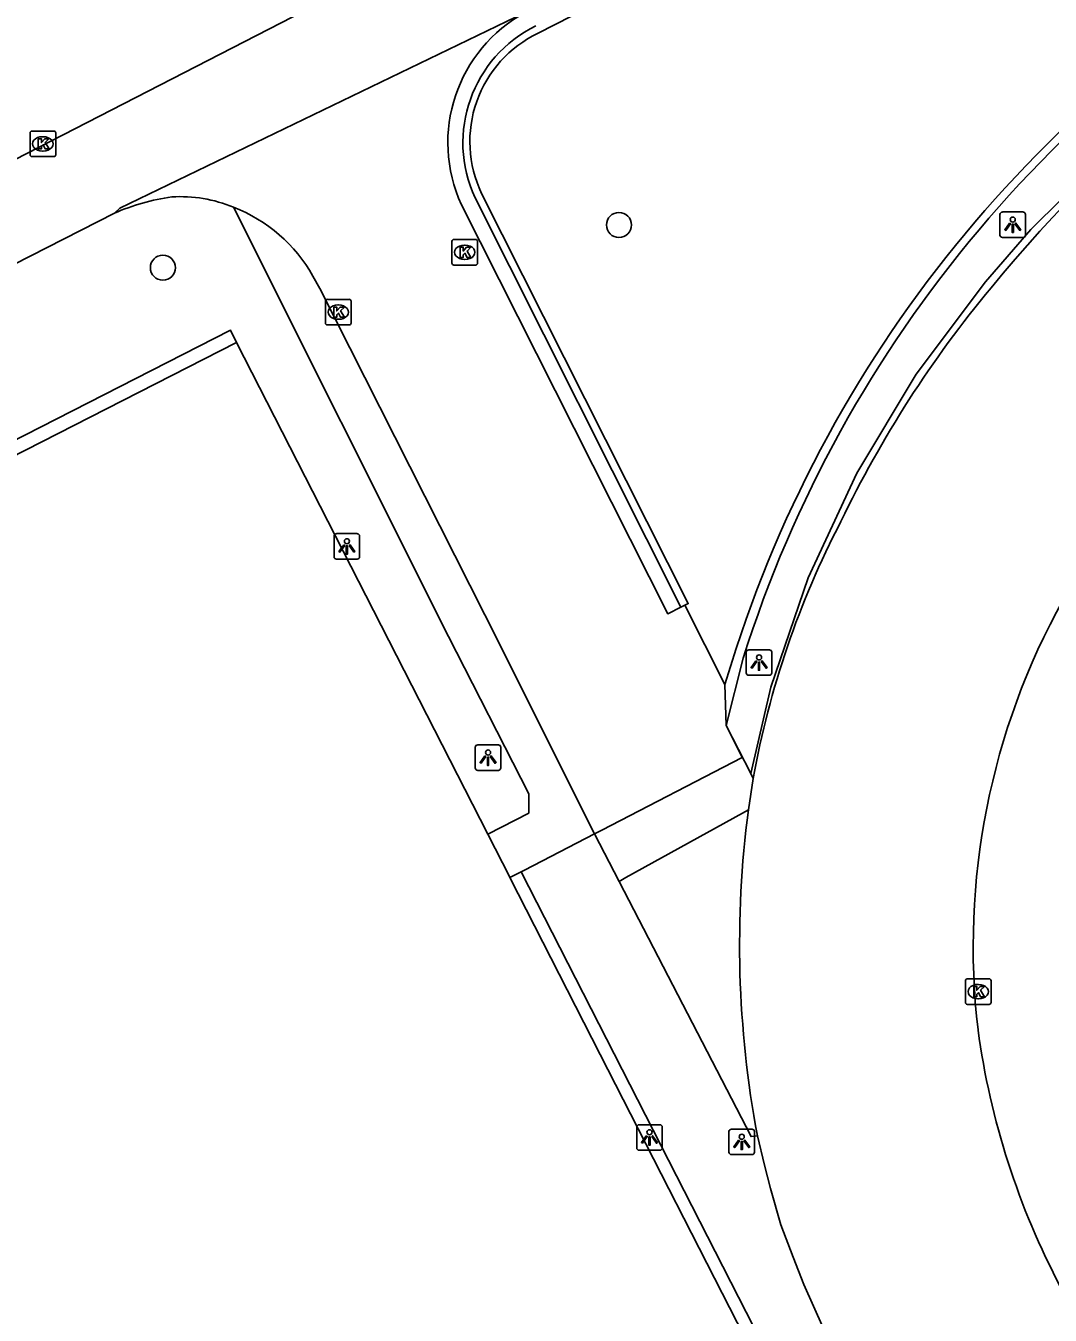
# Model space of a CAD drawing. Extents: x 158838 to 160074, y 386376 to 387776.
# Drawn here: x 159535.9 to 159575.9, y 387239.8 to 387290.2 of the extents above; entities that cross this region are included whole.
import ezdxf

# ---------------------------------------------------------------- set-up
doc = ezdxf.new("R2010")
doc.units = 0
for name, color, linetype in [('IMGEO_Boom', 7, 'Continuous'), ('IMGEO_Groenvoorziening', 7, 'Continuous'), ('IMGEO_Hek', 7, 'Continuous'), ('IMGEO_Kolk', 7, 'Continuous'), ('IMGEO_Lichtpunt', 7, 'Continuous'), ('IMGEO_Muur', 7, 'Continuous'), ('IMGEO_Rijbaan_lokaal_gesloten', 7, 'Continuous'), ('IMGEO_Rijbaan_lokaal_open', 7, 'Continuous'), ('IMGEO_Voetpad_open', 7, 'Continuous')]:
    doc.layers.add(name, color=color, linetype=linetype)

msp = doc.modelspace()

# ---------------------------------------------------------------- linework, layer by layer
at = {"layer": 'IMGEO_Boom'}
for centre in [(159559.055, 387282.433), (159541.221, 387280.762)]:
    msp.add_circle(centre, 0.489, dxfattribs=at)
at = {"layer": 'IMGEO_Groenvoorziening'}
msp.add_lwpolyline([(159553.923, 387258.616), (159544.1, 387277.844)], dxfattribs=at)
at = {"layer": 'IMGEO_Hek'}
for points in [[(159631.916, 387293.479), (159628.29, 387295.246), (159624.499, 387296.624), (159620.585, 387297.599), (159616.591, 387298.159), (159614.773, 387298.274), (159609.767, 387298.378), (159604.777, 387297.958), (159599.859, 387297.019), (159595.066, 387295.57), (159591.889, 387294.296), (159587.254, 387291.961), (159582.888, 387289.154), (159578.84, 387285.907), (159575.153, 387282.254), (159573.391, 387280.205), (159570.679, 387276.598), (159568.358, 387272.727), (159566.455, 387268.635), (159564.989, 387264.367), (159564.212, 387260.982)], [(159563.247, 387262.87), (159563.909, 387265.493)], [(159558.384, 387258.774), (159563.865, 387261.611), (159563.247, 387262.87)], [(159555.362, 387257.21), (159558.099, 387258.627), (159558.384, 387258.774)], [(159555.233, 387257.143), (159555.362, 387257.21)], [(159574.352, 387219.73), (159555.233, 387257.143)]]:
    msp.add_lwpolyline(points, dxfattribs=at)
msp.add_arc((159610.46, 387250.78), 48.821, 117.281, 162.4608, dxfattribs=at)
at = {"layer": 'IMGEO_Kolk'}
for p, q in [((159536.03, 387285.178), (159536.03, 387286.03)), ((159536.105, 387286.104), (159536.957, 387286.104)), ((159536.518, 387285.884), (159536.543, 387285.884)), ((159537.031, 387286.03), (159537.031, 387285.178)), ((159536.541, 387285.324), (159536.516, 387285.324)), ((159536.957, 387285.104), (159536.105, 387285.104)), ((159552.523, 387280.939), (159552.523, 387281.791)), ((159552.598, 387281.865), (159553.45, 387281.865)), ((159553.524, 387281.791), (159553.524, 387280.939)), ((159553.011, 387281.645), (159553.036, 387281.645)), ((159553.45, 387280.865), (159552.598, 387280.865)), ((159553.034, 387281.085), (159553.009, 387281.085)), ((159547.579, 387278.599), (159547.579, 387279.451)), ((159547.654, 387279.525), (159548.506, 387279.525)), ((159548.067, 387279.305), (159548.092, 387279.305)), ((159548.58, 387279.451), (159548.58, 387278.599)), ((159548.506, 387278.525), (159547.654, 387278.525)), ((159548.09, 387278.745), (159548.065, 387278.745)), ((159572.602, 387252.035), (159572.602, 387252.887)), ((159572.677, 387252.961), (159573.529, 387252.961)), ((159573.09, 387252.741), (159573.115, 387252.741)), ((159573.603, 387252.887), (159573.603, 387252.035)), ((159573.113, 387252.181), (159573.088, 387252.181)), ((159573.529, 387251.961), (159572.677, 387251.961))]:
    msp.add_line(p, q, dxfattribs=at)
for points in [[(159536.03, 387285.178), (159536.03, 387286.03)], [(159536.105, 387286.104), (159536.957, 387286.104)], [(159537.031, 387286.03), (159537.031, 387285.178)], [(159536.351, 387285.804), (159536.474, 387285.804), (159536.474, 387285.653), (159536.604, 387285.804), (159536.768, 387285.804), (159536.622, 387285.653), (159536.775, 387285.404), (159536.623, 387285.404), (159536.538, 387285.568), (159536.474, 387285.501), (159536.474, 387285.404), (159536.351, 387285.404), (159536.351, 387285.804)], [(159536.957, 387285.104), (159536.105, 387285.104)], [(159552.523, 387280.939), (159552.523, 387281.791)], [(159552.598, 387281.865), (159553.45, 387281.865)], [(159553.524, 387281.791), (159553.524, 387280.939)], [(159552.844, 387281.565), (159552.967, 387281.565), (159552.967, 387281.414), (159553.097, 387281.565), (159553.261, 387281.565), (159553.115, 387281.414), (159553.268, 387281.165), (159553.116, 387281.165), (159553.031, 387281.329), (159552.967, 387281.262), (159552.967, 387281.165), (159552.844, 387281.165), (159552.844, 387281.565)], [(159553.45, 387280.865), (159552.598, 387280.865)], [(159547.579, 387278.599), (159547.579, 387279.451)], [(159547.654, 387279.525), (159548.506, 387279.525)], [(159548.58, 387279.451), (159548.58, 387278.599)], [(159547.9, 387279.225), (159548.023, 387279.225), (159548.023, 387279.074), (159548.153, 387279.225), (159548.317, 387279.225), (159548.171, 387279.074), (159548.324, 387278.825), (159548.172, 387278.825), (159548.087, 387278.989), (159548.023, 387278.922), (159548.023, 387278.825), (159547.9, 387278.825), (159547.9, 387279.225)], [(159548.506, 387278.525), (159547.654, 387278.525)], [(159572.602, 387252.035), (159572.602, 387252.887)], [(159572.677, 387252.961), (159573.529, 387252.961)], [(159572.923, 387252.661), (159573.046, 387252.661), (159573.046, 387252.51), (159573.176, 387252.661), (159573.34, 387252.661), (159573.194, 387252.51), (159573.347, 387252.261), (159573.195, 387252.261), (159573.11, 387252.425), (159573.046, 387252.358), (159573.046, 387252.261), (159572.923, 387252.261), (159572.923, 387252.661)], [(159573.603, 387252.887), (159573.603, 387252.035)], [(159573.529, 387251.961), (159572.677, 387251.961)]]:
    msp.add_lwpolyline(points, dxfattribs=at)
for centre, start, end in [((159536.107, 387286.028), 91.552, 178.448), ((159536.107, 387286.028), 91.552, 178.448), ((159536.955, 387286.028), 1.552, 88.448), ((159536.955, 387286.028), 1.552, 88.448), ((159536.107, 387285.18), 181.552, 268.448), ((159536.107, 387285.18), 181.552, 268.448), ((159536.955, 387285.18), 271.552, 358.448), ((159536.955, 387285.18), 271.552, 358.448), ((159552.6, 387281.789), 91.552, 178.448), ((159552.6, 387281.789), 91.552, 178.448), ((159553.448, 387281.789), 1.552, 88.448), ((159553.448, 387281.789), 1.552, 88.448), ((159552.6, 387280.941), 181.552, 268.448), ((159552.6, 387280.941), 181.552, 268.448), ((159553.448, 387280.941), 271.552, 358.448), ((159553.448, 387280.941), 271.552, 358.448), ((159547.656, 387279.449), 91.552, 178.448), ((159547.656, 387279.449), 91.552, 178.448), ((159548.504, 387279.449), 1.552, 88.448), ((159548.504, 387279.449), 1.552, 88.448), ((159547.656, 387278.601), 181.552, 268.448), ((159547.656, 387278.601), 181.552, 268.448), ((159548.504, 387278.601), 271.552, 358.448), ((159548.504, 387278.601), 271.552, 358.448), ((159572.679, 387252.885), 91.552, 178.448), ((159572.679, 387252.885), 91.552, 178.448), ((159573.527, 387252.885), 1.552, 88.448), ((159573.527, 387252.885), 1.552, 88.448), ((159572.679, 387252.037), 181.552, 268.448), ((159572.679, 387252.037), 181.552, 268.448), ((159573.527, 387252.037), 271.552, 358.448), ((159573.527, 387252.037), 271.552, 358.448)]:
    msp.add_arc(centre, 0.0765, start, end, dxfattribs=at)
for centre, major_axis, ratio, start_param, end_param in [((159536.517, 387285.604), (-0.387, 0.002), 0.722429, 4.712389, 7.853982), ((159536.542, 387285.604), (-0.39, 0.002), 0.717154, 1.570796, 4.712389), ((159553.01, 387281.365), (-0.387, 0.002), 0.722429, 4.712389, 7.853982), ((159553.035, 387281.365), (-0.39, 0.002), 0.717154, 1.570796, 4.712389), ((159548.066, 387279.025), (-0.387, 0.002), 0.722429, 4.712389, 7.853982), ((159548.091, 387279.025), (-0.39, 0.002), 0.717154, 1.570796, 4.712389), ((159573.089, 387252.461), (-0.387, 0.002), 0.722429, 4.712389, 7.853982), ((159573.114, 387252.461), (-0.39, 0.002), 0.717154, 1.570796, 4.712389)]:
    msp.add_ellipse(centre, major_axis=major_axis, ratio=ratio, start_param=start_param, end_param=end_param, dxfattribs=at)
at = {"layer": 'IMGEO_Lichtpunt'}
for p, q in [((159573.952, 387282.845), (159573.952, 387282.038)), ((159573.952, 387282.845), (159573.952, 387282.038)), ((159574.854, 387282.94), (159574.046, 387282.94)), ((159574.854, 387282.94), (159574.046, 387282.94)), ((159574.948, 387282.038), (159574.948, 387282.845)), ((159574.948, 387282.038), (159574.948, 387282.845)), ((159574.046, 387281.944), (159574.854, 387281.944)), ((159574.046, 387281.944), (159574.854, 387281.944)), ((159547.918, 387270.269), (159547.918, 387269.462)), ((159547.918, 387270.269), (159547.918, 387269.462)), ((159548.82, 387270.364), (159548.012, 387270.364)), ((159548.82, 387270.364), (159548.012, 387270.364)), ((159548.914, 387269.462), (159548.914, 387270.269)), ((159548.914, 387269.462), (159548.914, 387270.269)), ((159548.012, 387269.368), (159548.82, 387269.368)), ((159548.012, 387269.368), (159548.82, 387269.368)), ((159564.032, 387265.728), (159564.032, 387264.921)), ((159564.032, 387265.728), (159564.032, 387264.921)), ((159564.934, 387265.823), (159564.126, 387265.823)), ((159564.934, 387265.823), (159564.126, 387265.823)), ((159565.028, 387264.921), (159565.028, 387265.728)), ((159565.028, 387264.921), (159565.028, 387265.728)), ((159564.126, 387264.827), (159564.934, 387264.827)), ((159564.126, 387264.827), (159564.934, 387264.827)), ((159553.436, 387262.011), (159553.436, 387261.204)), ((159553.436, 387262.011), (159553.436, 387261.204)), ((159554.338, 387262.106), (159553.53, 387262.106)), ((159554.338, 387262.106), (159553.53, 387262.106)), ((159554.432, 387261.204), (159554.432, 387262.011)), ((159554.432, 387261.204), (159554.432, 387262.011)), ((159553.53, 387261.11), (159554.338, 387261.11)), ((159553.53, 387261.11), (159554.338, 387261.11)), ((159559.748, 387247.161), (159559.748, 387246.354)), ((159559.748, 387247.161), (159559.748, 387246.354)), ((159560.65, 387247.256), (159559.842, 387247.256)), ((159560.65, 387247.256), (159559.842, 387247.256)), ((159560.744, 387246.354), (159560.744, 387247.161)), ((159560.744, 387246.354), (159560.744, 387247.161)), ((159563.356, 387246.987), (159563.356, 387246.18)), ((159563.356, 387246.987), (159563.356, 387246.18)), ((159564.258, 387247.082), (159563.45, 387247.082)), ((159564.258, 387247.082), (159563.45, 387247.082)), ((159564.352, 387246.18), (159564.352, 387246.987)), ((159564.352, 387246.18), (159564.352, 387246.987)), ((159559.842, 387246.26), (159560.65, 387246.26)), ((159559.842, 387246.26), (159560.65, 387246.26)), ((159563.45, 387246.086), (159564.258, 387246.086)), ((159563.45, 387246.086), (159564.258, 387246.086))]:
    msp.add_line(p, q, dxfattribs=at)
for points in [[(159574.326, 387282.509), (159574.365, 387282.481), (159574.177, 387282.219), (159574.139, 387282.246), (159574.326, 387282.509)], [(159574.428, 387282.461), (159574.475, 387282.461), (159574.475, 387282.139), (159574.428, 387282.139), (159574.428, 387282.461)], [(159574.538, 387282.481), (159574.576, 387282.508), (159574.763, 387282.246), (159574.724, 387282.218), (159574.538, 387282.481)], [(159548.292, 387269.933), (159548.331, 387269.905), (159548.143, 387269.643), (159548.105, 387269.67), (159548.292, 387269.933)], [(159548.394, 387269.885), (159548.441, 387269.885), (159548.441, 387269.563), (159548.394, 387269.563), (159548.394, 387269.885)], [(159548.504, 387269.905), (159548.542, 387269.932), (159548.729, 387269.67), (159548.69, 387269.642), (159548.504, 387269.905)], [(159564.406, 387265.392), (159564.445, 387265.364), (159564.257, 387265.102), (159564.219, 387265.129), (159564.406, 387265.392)], [(159564.508, 387265.344), (159564.555, 387265.344), (159564.555, 387265.022), (159564.508, 387265.022), (159564.508, 387265.344)], [(159564.618, 387265.364), (159564.656, 387265.391), (159564.843, 387265.129), (159564.804, 387265.101), (159564.618, 387265.364)], [(159553.81, 387261.675), (159553.849, 387261.647), (159553.661, 387261.385), (159553.623, 387261.412), (159553.81, 387261.675)], [(159553.912, 387261.627), (159553.959, 387261.627), (159553.959, 387261.305), (159553.912, 387261.305), (159553.912, 387261.627)], [(159554.022, 387261.647), (159554.06, 387261.674), (159554.247, 387261.412), (159554.208, 387261.384), (159554.022, 387261.647)], [(159560.122, 387246.825), (159560.161, 387246.797), (159559.973, 387246.535), (159559.935, 387246.562), (159560.122, 387246.825)], [(159560.224, 387246.777), (159560.271, 387246.777), (159560.271, 387246.455), (159560.224, 387246.455), (159560.224, 387246.777)], [(159560.334, 387246.797), (159560.372, 387246.824), (159560.559, 387246.562), (159560.52, 387246.534), (159560.334, 387246.797)], [(159563.73, 387246.651), (159563.769, 387246.623), (159563.581, 387246.361), (159563.543, 387246.388), (159563.73, 387246.651)], [(159563.832, 387246.603), (159563.879, 387246.603), (159563.879, 387246.281), (159563.832, 387246.281), (159563.832, 387246.603)], [(159563.942, 387246.623), (159563.98, 387246.65), (159564.167, 387246.388), (159564.128, 387246.36), (159563.942, 387246.623)]]:
    msp.add_lwpolyline(points, dxfattribs=at)
for centre in [(159574.451, 387282.643), (159548.417, 387270.067), (159564.531, 387265.526), (159553.935, 387261.809), (159560.247, 387246.959), (159563.855, 387246.785)]:
    msp.add_circle(centre, 0.0994, dxfattribs=at)
for centre, start, end in [((159574.046, 387282.845), 90, 180), ((159574.046, 387282.845), 90, 180), ((159574.854, 387282.845), 0, 90), ((159574.854, 387282.845), 0, 90), ((159574.046, 387282.038), 180, 270), ((159574.046, 387282.038), 180, 270), ((159574.854, 387282.038), 270, 0), ((159574.854, 387282.038), 270, 360), ((159548.012, 387270.269), 90, 180), ((159548.012, 387270.269), 90, 180), ((159548.82, 387270.269), 0, 90), ((159548.82, 387270.269), 0, 90), ((159548.012, 387269.462), 180, 270), ((159548.012, 387269.462), 180, 270), ((159548.82, 387269.462), 270, 0), ((159548.82, 387269.462), 270, 360), ((159564.126, 387265.728), 90, 180), ((159564.126, 387265.728), 90, 180), ((159564.934, 387265.728), 0, 90), ((159564.934, 387265.728), 0, 90), ((159564.126, 387264.921), 180, 270), ((159564.126, 387264.921), 180, 270), ((159564.934, 387264.921), 270, 0), ((159564.934, 387264.921), 270, 360), ((159553.53, 387262.011), 90, 180), ((159553.53, 387262.011), 90, 180), ((159554.338, 387262.011), 0, 90), ((159554.338, 387262.011), 0, 90), ((159553.53, 387261.204), 180, 270), ((159553.53, 387261.204), 180, 270), ((159554.338, 387261.204), 270, 0), ((159554.338, 387261.204), 270, 360), ((159559.842, 387247.161), 90, 180), ((159559.842, 387247.161), 90, 180), ((159560.65, 387247.161), 0, 90), ((159560.65, 387247.161), 0, 90), ((159563.45, 387246.987), 90, 180), ((159563.45, 387246.987), 90, 180), ((159564.258, 387246.987), 0, 90), ((159564.258, 387246.987), 0, 90), ((159559.842, 387246.354), 180, 270), ((159559.842, 387246.354), 180, 270), ((159560.65, 387246.354), 270, 0), ((159560.65, 387246.354), 270, 360), ((159563.45, 387246.18), 180, 270), ((159563.45, 387246.18), 180, 270), ((159564.258, 387246.18), 270, 0), ((159564.258, 387246.18), 270, 360)]:
    msp.add_arc(centre, 0.0946, start, end, dxfattribs=at)
at = {"layer": 'IMGEO_Muur'}
for points in [[(159561.479, 387267.495), (159553.429, 387283.498)], [(159561.479, 387267.495), (159560.962, 387267.236), (159552.901, 387283.215)]]:
    msp.add_lwpolyline(points, dxfattribs=at)
for centre, radius, start, end in [((159558.157, 387285.65), 5.793, 118.2539, 204.8534), ((159558.045, 387285.647), 5.092, 116.0951, 204.9713)]:
    msp.add_arc(centre, radius, start, end, dxfattribs=at)
at = {"layer": 'IMGEO_Rijbaan_lokaal_gesloten'}
for points in [[(159564.114, 387259.563), (159564.307, 387260.797)], [(159564.468, 387246.821), (159564.749, 387245.677), (159564.977, 387244.766), (159565.385, 387243.343), (159565.864, 387242.077), (159566.285, 387241.015), (159567.044, 387239.315)]]:
    msp.add_lwpolyline(points, dxfattribs=at)
for centre, radius, start, end in [((159611.855, 387248.962), 49.245, 113.9141, 140.9573), ((159607.736, 387251.592), 44.392, 140.2458, 154.3021), ((159598.97, 387254.575), 35.217, 152.49, 169.8241), ((159600.859, 387254.208), 27.955, 150.9475, 186.6737), ((159604.221, 387254.301), 40.45, 172.526, 190.6568), ((159603.092, 387255.053), 30.277, 187.7715, 207.9034)]:
    msp.add_arc(centre, radius, start, end, dxfattribs=at)
at = {"layer": 'IMGEO_Rijbaan_lokaal_open'}
for points in [[(159558.907, 387297.443), (159559.064, 387297.137), (159533.536, 387284.016), (159532.175, 387283.323), (159505.597, 387269.689)], [(159555.415, 387290.752), (159539.545, 387283.091), (159539.326, 387282.893)], [(159539.326, 387282.893), (159458.398, 387241.635)], [(159547.085, 387280.433), (159547.364, 387279.945), (159553.806, 387267.196), (159558.099, 387258.627)], [(159561.631, 387267.568), (159561.479, 387267.495)], [(159563.197, 387264.465), (159561.631, 387267.568)], [(159563.247, 387262.87), (159563.197, 387264.465)], [(159558.099, 387258.627), (159558.384, 387258.774), (159563.865, 387261.611), (159563.247, 387262.87)]]:
    msp.add_lwpolyline(points, dxfattribs=at)
for centre, radius, start, end in [((159542.797, 387274.935), 8.682, 98.1171, 113.5646), ((159541.905, 387278.1), 5.44, 67.5235, 93.5211), ((159541.797, 387277.479), 6.057, 29.191, 68.8256)]:
    msp.add_arc(centre, radius, start, end, dxfattribs=at)
at = {"layer": 'IMGEO_Voetpad_open'}
for points in [[(159555.893, 387289.929), (159611.144, 387318.12)], [(159561.631, 387267.568), (159561.763, 387267.631), (159553.685, 387283.669)], [(159543.985, 387283.127), (159552.387, 387266.346), (159555.533, 387260.187), (159555.531, 387259.438), (159553.923, 387258.616)], [(159483.205, 387247.359), (159488.38, 387250), (159500, 387255.929), (159543.87, 387278.314), (159544.1, 387277.844)], [(159544.1, 387277.844), (159514.892, 387262.944)], [(159563.635, 387265.872), (159563.197, 387264.465)], [(159563.909, 387265.493), (159563.247, 387262.87)], [(159564.307, 387260.797), (159564.212, 387260.982), (159563.247, 387262.87)], [(159559.06, 387256.771), (159559.329, 387256.917), (159563.889, 387259.438), (159564.114, 387259.563)], [(159553.923, 387258.616), (159554.785, 387256.928), (159554.791, 387256.917)], [(159555.233, 387257.143), (159555.362, 387257.21), (159558.099, 387258.627)], [(159558.099, 387258.627), (159559.06, 387256.771)], [(159554.791, 387256.917), (159555.233, 387257.143)], [(159555.233, 387257.143), (159574.352, 387219.73)], [(159535.164, 387222.982), (159564.518, 387237.874), (159564.273, 387238.354), (159558.324, 387250), (159554.791, 387256.917)], [(159559.06, 387256.771), (159564.223, 387246.794), (159564.468, 387246.821)]]:
    msp.add_lwpolyline(points, dxfattribs=at)
for centre, radius, start, end in [((159610.481, 387250.592), 49.275, 117.2036, 161.9352), ((159610.46, 387250.78), 48.821, 117.281, 162.4608), ((159557.914, 387285.697), 4.69, 115.5225, 205.6204)]:
    msp.add_arc(centre, radius, start, end, dxfattribs=at)

doc.saveas('drawing.dxf')
